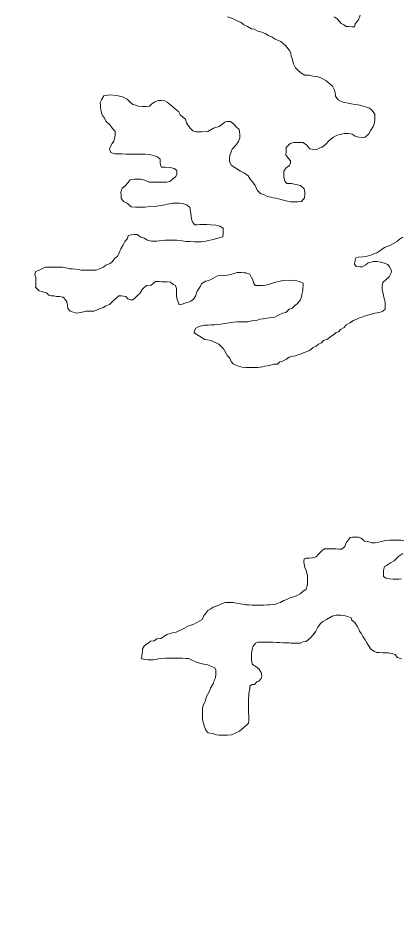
# Model space of a CAD drawing. Extents: x -1643653 to 4543381, y 1624270 to 13878484.
# Drawn here: x 587838 to 588518, y 8907107 to 8908709 of the extents above; entities that cross this region are included whole.
import ezdxf

# ---------------------------------------------------------------- set-up
doc = ezdxf.new("R2010")
doc.units = 0
doc.header["$LTSCALE"] = 200
doc.layers.add('6', color=7, linetype='Continuous', lineweight=13)
doc.layers.add('60', color=7, linetype='Continuous', lineweight=13)

msp = doc.modelspace()

# ---------------------------------------------------------------- linework, layer by layer
at = {"layer": '6'}
for points in [[(588209.8, 8908711.3), (588218.8, 8908708.2), (588227.2, 8908704.2), (588234.2, 8908701.1), (588239.2, 8908697.1), (588245.7, 8908694.1), (588252.6, 8908690), (588257.6, 8908689), (588264.1, 8908685.9), (588271.1, 8908683.9), (588278.1, 8908680.8), (588282.6, 8908677.8), (588289.5, 8908674.7), (588295, 8908671.2), (588305, 8908667.1), (588313, 8908660.3), (588320.4, 8908651.3), (588322.4, 8908647.3), (588323.4, 8908641.3), (588324.8, 8908637.3), (588326.3, 8908631.8), (588327.3, 8908627.8), (588331.2, 8908620.7), (588334.7, 8908616.7), (588340.6, 8908611.7), (588347.6, 8908607.6), (588355.1, 8908607.1), (588361.6, 8908605.5), (588369.6, 8908605), (588377.1, 8908601.9), (588384.6, 8908597.8), (588389, 8908594.3), (588396.5, 8908587.8), (588399.4, 8908581.7), (588401.4, 8908576.7), (588401.8, 8908570.2), (588406.8, 8908563.7), (588412.3, 8908560.6), (588418.3, 8908558.6), (588424.3, 8908557.5), (588430.8, 8908556.5), (588435.8, 8908555.4), (588442.2, 8908554.4), (588447.2, 8908553.4), (588455.2, 8908550.8), (588462.7, 8908548.8), (588467.2, 8908544.7), (588472.1, 8908538.2), (588472.1, 8908534.2), (588472.1, 8908527.2), (588471.5, 8908522.7), (588469, 8908516.2), (588464.9, 8908509.2), (588461.4, 8908503.2), (588454.8, 8908497.2)], [(588446, 8908714.1), (588442.9, 8908706.1), (588437.3, 8908698.6), (588435.8, 8908693.1), (588431.3, 8908693.2), (588425.8, 8908693.7), (588421.3, 8908694.2), (588416.8, 8908696.8), (588412.3, 8908699.3), (588408.4, 8908703.3), (588404.9, 8908707.4), (588399.4, 8908711.4)], [(587990.2, 8908570.4), (587986, 8908563.7), (587983.4, 8908558.5), (587984.3, 8908553.3), (587984.3, 8908548.5), (587985.2, 8908543.7), (587986, 8908539.8), (587987.8, 8908535.8), (587991.3, 8908531), (587993.8, 8908525.3), (588001.3, 8908518.3), (588005.7, 8908512.7), (588010.2, 8908507.2), (588010.2, 8908501.2), (588009.6, 8908497.2), (588008.1, 8908490.2), (588005, 8908485.7), (588002, 8908480.2), (588000, 8908475.7), (588002.4, 8908469.7), (588009.4, 8908467.6), (588016.4, 8908467.1), (588022.9, 8908467.1), (588029.4, 8908467), (588036.4, 8908467), (588045.4, 8908466.9), (588052.4, 8908466.9), (588059.4, 8908466.8), (588063.4, 8908466.8), (588071.4, 8908466.2), (588075.9, 8908465.2), (588080.4, 8908463.7), (588085.4, 8908462.1), (588090.4, 8908458.1), (588090.3, 8908451.6), (588090.8, 8908447.6), (588092.8, 8908443.6), (588099.3, 8908443.5), (588108.3, 8908442.9), (588115.2, 8908441.4), (588119.7, 8908437.9), (588119.7, 8908431.9), (588118.1, 8908426.9), (588111.6, 8908421.9), (588107.6, 8908418.4), (588101.6, 8908417), (588093.1, 8908417), (588084.1, 8908417.1), (588075.1, 8908417.1), (588070.5, 8908417.2), (588062.6, 8908420.7), (588056.1, 8908422.3), (588050.1, 8908422.3), (588044.6, 8908422.3), (588037.1, 8908420.9), (588033.5, 8908416.4), (588028, 8908410.4), (588022.9, 8908406), (588020.4, 8908399), (588020.8, 8908393.5), (588020.8, 8908388.5), (588025.3, 8908382.4), (588031.7, 8908379.4), (588038.7, 8908373.3), (588046.2, 8908372.3), (588050.2, 8908372.2), (588054.7, 8908372.2), (588063.7, 8908372.7), (588072.7, 8908373.6), (588084.2, 8908374.5), (588091.7, 8908375.5), (588098.8, 8908376.4), (588102.8, 8908377.9), (588106.8, 8908378.4), (588112.8, 8908379.3), (588117.3, 8908379.3), (588124.3, 8908379.3), (588130.3, 8908379.2), (588137.8, 8908376.7), (588143.2, 8908372.1), (588144.2, 8908365.6), (588144.7, 8908361.6), (588145.6, 8908355.1), (588146.6, 8908349.1), (588148.5, 8908345.1), (588152, 8908341), (588156, 8908341), (588161, 8908341.5), (588165, 8908341.4), (588173.5, 8908341.4), (588180.5, 8908340.8), (588189.5, 8908340.3), (588196.5, 8908338.7), (588202.5, 8908335.2), (588202.5, 8908331.2), (588202.4, 8908325.2), (588201.9, 8908319.7), (588197.3, 8908318.2), (588184.8, 8908314.8), (588168.8, 8908311.4), (588163.8, 8908310.9)], [(588087.2, 8908562), (588080.7, 8908559.8), (588075, 8908555.9), (588071.2, 8908552.2), (588064.7, 8908551.7), (588058.7, 8908551.7), (588051.7, 8908552.3), (588046.8, 8908553.8), (588041.8, 8908555.4), (588035.8, 8908560.4), (588031.8, 8908564.4), (588024.8, 8908568), (588013.5, 8908571.1), (588000.9, 8908572.4), (587990.2, 8908570.4)], [(588454.8, 8908497.2), (588450.3, 8908496.3), (588443.8, 8908497.3), (588437.3, 8908498.9), (588431.8, 8908502.4), (588425.4, 8908503.4), (588417.3, 8908503.5), (588410.3, 8908502), (588404.8, 8908500.6), (588398.3, 8908497.1), (588394.3, 8908494.1), (588390.2, 8908490.7), (588384.7, 8908484.7), (588378.2, 8908479.2), (588374.1, 8908477.8), (588367.6, 8908474.3), (588363.1, 8908474.8), (588356.6, 8908476.4), (588350.2, 8908483.4), (588343.7, 8908487.5), (588336.7, 8908487.5), (588328.2, 8908487.6), (588321.2, 8908485.6), (588314.1, 8908478.6), (588314.1, 8908471.6), (588314, 8908465.6), (588318.5, 8908459.1), (588321.9, 8908455.1), (588321.9, 8908451.1), (588320.4, 8908446.6), (588314.3, 8908442.6), (588310.3, 8908436.6), (588310.3, 8908432.1), (588310.2, 8908425.1), (588311.7, 8908418.6), (588315.6, 8908414.5), (588323.6, 8908414.5), (588331.6, 8908412.9), (588340.1, 8908410.9), (588346.6, 8908404.8), (588347.5, 8908399.3), (588347.5, 8908394.8), (588347, 8908388.8), (588341.4, 8908382.3), (588334.9, 8908381.9), (588329.9, 8908381.9), (588321.9, 8908382), (588316.9, 8908383), (588307.4, 8908385.6), (588300.9, 8908387.1), (588296.4, 8908388.6), (588291.5, 8908388.9), (588287.1, 8908390), (588281.1, 8908391.5), (588274.7, 8908395.1), (588269.2, 8908396.1), (588262.7, 8908402.7), (588259.3, 8908411.2), (588256.3, 8908415.2), (588250.3, 8908422.3), (588246.9, 8908428.3), (588240.4, 8908432.9), (588233.4, 8908436.4), (588223, 8908443), (588216.5, 8908447.1), (588213.6, 8908453.6), (588213.6, 8908460.1), (588214.1, 8908464.1), (588216.7, 8908471.1), (588218.2, 8908475.6), (588225.3, 8908483.5), (588229.3, 8908489.5), (588231.9, 8908496), (588231.9, 8908502), (588231.5, 8908506.5), (588230.5, 8908510.6), (588225.5, 8908515.6), (588222.1, 8908519.6), (588215.1, 8908524.7), (588209.1, 8908524.7), (588205.1, 8908523.7), (588195, 8908516.3), (588185, 8908512.8), (588175, 8908506.9), (588164.4, 8908506.5), (588154.9, 8908506.5), (588148.5, 8908508.1), (588145, 8908512.1), (588141.5, 8908516.1), (588137.1, 8908522.7), (588135.1, 8908529.2), (588130.6, 8908532.7), (588125.6, 8908536.7), (588123, 8908542.8), (588117.8, 8908546.7), (588113, 8908551.1), (588108.6, 8908554.6), (588102.5, 8908559.4), (588098.6, 8908561.6), (588092.5, 8908562), (588087.2, 8908562)], [(588163.8, 8908310.9), (588157.3, 8908310.9), (588151.3, 8908311), (588143.3, 8908311.5), (588137.3, 8908311.6), (588132.8, 8908312.1), (588125.8, 8908313.2), (588119.8, 8908313.7), (588114.3, 8908313.7), (588110.3, 8908313.8), (588104.3, 8908313.8), (588098.3, 8908313.8), (588092.8, 8908313.4), (588084.2, 8908311.9), (588080.2, 8908312), (588074.8, 8908312), (588067.8, 8908313.5), (588061.8, 8908317.1), (588055.8, 8908319.1), (588049.3, 8908323.7), (588044.8, 8908323.7), (588038.8, 8908323.2), (588033.3, 8908321.8), (588032.3, 8908316.8), (588027.7, 8908311.3), (588024.7, 8908305.3), (588020.6, 8908298.3), (588017.6, 8908291.3), (588014.5, 8908284.8), (588009.5, 8908281.9), (588005.4, 8908275.9), (588001.4, 8908271.9), (587993.9, 8908269), (587989.3, 8908265.5), (587982.3, 8908262.5), (587976.3, 8908260.6), (587970.3, 8908260.1), (587966.3, 8908260.1), (587962.3, 8908260.2), (587957.8, 8908260.2), (587953.8, 8908260.2), (587949.8, 8908260.2), (587944.8, 8908261.3), (587934.2, 8908262.6), (587929.8, 8908262.6), (587922.3, 8908264.7), (587916.8, 8908265.7), (587910.8, 8908265.7), (587906.8, 8908265.8), (587902.3, 8908265.8), (587895.8, 8908265.8), (587890.2, 8908265.9), (587886.2, 8908265.4), (587882.2, 8908263.9), (587875.2, 8908260.4), (587868.7, 8908258), (587867.6, 8908252), (587869.1, 8908247.5), (587869.1, 8908241), (587869, 8908237), (587869, 8908233), (587868.5, 8908229.8)], [(588475.3, 8908291.3), (588480.8, 8908294.8), (588489.3, 8908300.7), (588498.9, 8908304.2), (588503.9, 8908307.2), (588511.9, 8908311.6), (588516, 8908315.6), (588522, 8908319.1)], [(588160, 8908142.7), (588169.5, 8908137.1), (588174, 8908136.1), (588180.5, 8908135), (588184.9, 8908133), (588189.9, 8908131), (588194.4, 8908128.4), (588198.9, 8908124.4), (588202.8, 8908120.4), (588205.3, 8908116.3), (588207.8, 8908111.8), (588210.2, 8908107.8), (588214.2, 8908103.8), (588216.7, 8908097.8), (588220.2, 8908093.7), (588224.6, 8908091.2), (588231.6, 8908088.6), (588236.1, 8908087.6), (588242.6, 8908087.1), (588246.6, 8908087), (588253.1, 8908087), (588257.1, 8908087), (588264.1, 8908087.4), (588272.1, 8908088.4), (588276.6, 8908089.3), (588285.2, 8908090.8), (588291.7, 8908093.2), (588298.7, 8908093.2), (588303.2, 8908097.2), (588307.7, 8908098.2), (588314.8, 8908102.1), (588319.8, 8908105.6), (588326.8, 8908107), (588330.8, 8908108), (588334.8, 8908109.5), (588338.8, 8908110.5), (588343.3, 8908112.4), (588347.9, 8908114.4), (588354.4, 8908116.9), (588358.4, 8908119.3), (588362.4, 8908122.8), (588367.5, 8908124.8), (588372, 8908128.8), (588377, 8908131.2), (588381, 8908135.2), (588388.1, 8908137.7), (588392.1, 8908141.2), (588398.6, 8908145.1), (588403.2, 8908149.1), (588407.2, 8908150.6), (588411.2, 8908154.6), (588417.7, 8908158.5), (588421.3, 8908163), (588427.8, 8908166.4), (588434.3, 8908170.9), (588440.9, 8908173.9), (588444.9, 8908175.3), (588448.9, 8908176.8), (588455.4, 8908179.3), (588459.4, 8908180.3), (588465.9, 8908182.2), (588471.9, 8908183.7), (588476, 8908184.2), (588482, 8908185.6), (588486, 8908187.1), (588490.5, 8908191.1), (588490.6, 8908197.6), (588490.1, 8908203.6), (588489.1, 8908208.1), (588487.7, 8908214.6), (588486.7, 8908218.6), (588485.3, 8908225.2), (588485.3, 8908229.2), (588485.3, 8908233.2), (588486.4, 8908238.2), (588492.9, 8908244.1), (588497.5, 8908248.6), (588501.5, 8908256.6), (588501.1, 8908261.1), (588498.1, 8908266.1), (588495.1, 8908270.2), (588488.6, 8908272.7), (588482.6, 8908274.7), (588476.2, 8908275.8), (588469.6, 8908275.8), (588465.6, 8908274.4), (588460.1, 8908273.4), (588456.1, 8908269.9), (588449.6, 8908266.4), (588445.6, 8908266.5), (588439.1, 8908267), (588436.1, 8908271), (588436.6, 8908275.1), (588438.2, 8908282.1), (588442.2, 8908283.5), (588450.7, 8908284), (588458.2, 8908285.4), (588462.7, 8908286.4), (588466.7, 8908287.9), (588471.2, 8908289.8), (588475.3, 8908291.3)], [(587962.8, 8908187.6), (587966.8, 8908187.5), (587972.2, 8908187.5), (587976.8, 8908189), (587982.8, 8908192.4), (587989.3, 8908193.9), (587993.8, 8908196.9), (587999.9, 8908199.3), (588006.9, 8908205.8), (588010.9, 8908209.3), (588017, 8908214.7), (588021.5, 8908214.7), (588029, 8908213.2), (588032.9, 8908209.1), (588037.9, 8908207.6), (588041.9, 8908207.6), (588046, 8908211), (588050, 8908215.5), (588054, 8908219), (588058.1, 8908226), (588062.1, 8908229.5), (588066.1, 8908232.9), (588074.2, 8908233.9), (588081.7, 8908240.3), (588088.2, 8908240.3), (588093.2, 8908239.8), (588097.7, 8908239.7), (588102.7, 8908239.7), (588108.7, 8908238.7), (588113.2, 8908235.1), (588117.7, 8908233.1), (588119.6, 8908227.6), (588119.6, 8908223.6), (588119.6, 8908218.1), (588119.5, 8908214.1), (588120.5, 8908208), (588122, 8908204), (588123.9, 8908198.5), (588127.9, 8908199), (588135.9, 8908201.9), (588140.5, 8908203.4), (588145, 8908204.9), (588149.5, 8908208.8), (588153, 8908213.8), (588156.1, 8908222.8), (588160.7, 8908229.8), (588164.2, 8908236.8), (588171.2, 8908240.8), (588176.8, 8908241.7), (588183.8, 8908245.7), (588192.3, 8908250.1), (588201.8, 8908250.6), (588205.8, 8908250.5), (588209.8, 8908251.5), (588216.9, 8908253), (588221.4, 8908254.4), (588227.4, 8908255.9), (588234.4, 8908255.9), (588238.9, 8908255.8), (588242.9, 8908255.8), (588249.9, 8908253.2), (588252.8, 8908247.2), (588254.8, 8908243.2), (588256.3, 8908237.7), (588259.2, 8908233.2)], [(588259.2, 8908233.2), (588267.7, 8908233.1), (588273.7, 8908233.1), (588278.2, 8908233.5), (588282.8, 8908235), (588293.8, 8908238.4), (588308.3, 8908241.8), (588320.8, 8908242.3), (588331.8, 8908242.2), (588339.3, 8908239.6), (588344.3, 8908237.1), (588344.3, 8908233.1), (588344.2, 8908228.1), (588343.7, 8908224.1), (588342.1, 8908217.1), (588341.6, 8908212.6), (588339.1, 8908207.1), (588334, 8908200.6), (588330, 8908197.6), (588325, 8908192.7), (588319.9, 8908191.2), (588313.9, 8908184.7), (588308.4, 8908183.8), (588300.8, 8908180.3), (588294.3, 8908176.8), (588284.3, 8908175.4), (588273.3, 8908174), (588267.8, 8908173), (588263.3, 8908171.6), (588255.8, 8908170.6), (588251.2, 8908169.6), (588246.2, 8908168.2), (588239.2, 8908168.2), (588233.2, 8908168.2), (588226.7, 8908168.3), (588220.7, 8908167.8), (588216.7, 8908167.3)], [(587868.5, 8908229.8), (587875.3, 8908223.7), (587880.4, 8908222.4), (587884.3, 8908220.8), (587888, 8908220.1), (587892.4, 8908216.1), (587896.9, 8908214.5), (587901.4, 8908214.5), (587905.9, 8908213.5), (587910.4, 8908213.4), (587917.9, 8908212.4), (587921.9, 8908207.8), (587924.4, 8908203.8), (587925.3, 8908197.8), (587926.3, 8908192.3), (587930.2, 8908187.5), (587930.2, 8908187.5), (587930.2, 8908187.5), (587930.2, 8908187.5), (587941.7, 8908183.6), (587941.7, 8908183.6), (587941.7, 8908183.6), (587951.7, 8908185.6), (587958.8, 8908187.6), (587962.8, 8908187.6)], [(588216.7, 8908167.3), (588212.7, 8908166.4), (588206.7, 8908165.4), (588202.2, 8908164.9), (588193.7, 8908163.5), (588186.7, 8908163), (588180.2, 8908163.1), (588175.7, 8908162.6), (588169.7, 8908162.2), (588163.6, 8908161.2), (588159.1, 8908160.2), (588153.6, 8908157.2), (588151.1, 8908152.8), (588151, 8908148.8), (588160, 8908142.7)], [(588523.4, 8907779.3), (588518.4, 8907779.8), (588511.9, 8907779.8), (588505.4, 8907779.9), (588501.4, 8907779.9), (588497.4, 8907779.9), (588491.4, 8907779), (588483.4, 8907777.5), (588479.3, 8907776.1), (588472.8, 8907775.1), (588466.3, 8907775.2), (588459.8, 8907777.2), (588453.8, 8907778.2), (588447.4, 8907783.3), (588442.9, 8907785.3), (588436.4, 8907785.4), (588432.4, 8907785.4), (588428.4, 8907784.4), (588424.8, 8907779.9), (588421.3, 8907774.9), (588418.8, 8907768.4), (588413.2, 8907764), (588407.7, 8907764), (588403.2, 8907764.6), (588399.2, 8907764.6), (588395.2, 8907764.6), (588389.2, 8907764.6), (588382.7, 8907764.2), (588378.2, 8907761.2), (588371.6, 8907754.7), (588367.6, 8907750.3), (588361.1, 8907748.3), (588355.1, 8907747.8), (588350.1, 8907747.9), (588346.1, 8907746.4), (588346, 8907741.4), (588346.5, 8907737.4), (588347.5, 8907731.4), (588349.9, 8907725.8), (588350.9, 8907721.8), (588352.3, 8907716.3), (588352.3, 8907709.8), (588352.2, 8907702.8), (588351.7, 8907698.3), (588349.7, 8907692.8), (588344.1, 8907688.3), (588339.1, 8907684.4), (588332.6, 8907680.9), (588325.5, 8907678.4), (588319.5, 8907676.5), (588315.5, 8907674.5), (588310, 8907672.5), (588304, 8907669.1), (588299.9, 8907667.6), (588295.4, 8907666.1), (588291.4, 8907665.2), (588284.9, 8907664.7), (588280.9, 8907664.7), (588273.9, 8907664.3), (588268.4, 8907664.3), (588262.4, 8907664.3), (588257.4, 8907664.4), (588253.4, 8907664.4), (588247.9, 8907664.9), (588242.4, 8907665), (588236.9, 8907666), (588232.4, 8907666.5), (588225.9, 8907667.6), (588219.9, 8907668.6), (588215.9, 8907668.7), (588211.9, 8907668.7)], [(588519.4, 8907711.2), (588514.9, 8907710.2), (588508.4, 8907710.3), (588504.4, 8907710.3), (588497.9, 8907710.8), (588491.9, 8907712.4), (588487.4, 8907715.4), (588487.4, 8907721.9), (588487.5, 8907725.9), (588489, 8907732.9), (588493, 8907734.9), (588500.1, 8907739.4), (588506.1, 8907743.3), (588510.6, 8907747.3), (588514.7, 8907751.3), (588521.7, 8907755.8)], [(588211.9, 8907668.7), (588205.9, 8907668.7), (588201.4, 8907667.2), (588196.9, 8907665.3), (588190.4, 8907662.3), (588184.3, 8907660.8), (588180.3, 8907657.9), (588174.8, 8907654.9), (588171.2, 8907649.9), (588167.7, 8907645.4), (588164.7, 8907638.4), (588160.7, 8907636.5), (588156.6, 8907634), (588150.1, 8907630.5), (588144.6, 8907628.6), (588140.6, 8907627.1), (588136.6, 8907625.1), (588132.5, 8907622.6), (588128.5, 8907620.2), (588124.5, 8907619.2), (588118.5, 8907616.2), (588112, 8907614.8), (588106.5, 8907613.3), (588102.4, 8907611.8), (588096.4, 8907607.9), (588091.4, 8907604.9), (588084.4, 8907604.4), (588079.8, 8907600.9), (588072.8, 8907600), (588068.8, 8907596.5), (588062.3, 8907592.6), (588058.7, 8907586.6), (588058.7, 8907582.6), (588057.1, 8907568.6)], [(588231.2, 8907439.7), (588243.3, 8907449.7), (588247.3, 8907454.1), (588247.8, 8907458.6), (588247.9, 8907463.2), (588247.9, 8907467.7), (588247.4, 8907471.7), (588247.5, 8907476.2), (588247.5, 8907480.7), (588247.5, 8907484.7), (588247.6, 8907489.2), (588247.6, 8907493.7), (588247.6, 8907498.2), (588247.7, 8907502.2), (588248.2, 8907506.2), (588248.7, 8907510.2), (588249.8, 8907514.7), (588249.8, 8907520.2), (588253.8, 8907522.7), (588257.8, 8907522.7), (588261.9, 8907527.7), (588265.9, 8907529.1), (588269.9, 8907533.6), (588271, 8907538.1), (588270, 8907544.1), (588266, 8907550.7), (588260.1, 8907554.7), (588254.6, 8907558.7), (588253.1, 8907562.8), (588252.7, 8907566.8), (588252.7, 8907571.3), (588252.7, 8907577.8), (588253.8, 8907585.3), (588255.3, 8907589.8), (588259.9, 8907596.8), (588263.9, 8907598.2), (588267.9, 8907598.2), (588271.9, 8907598.2), (588275.9, 8907598.2), (588282.9, 8907598.1), (588286.9, 8907598.1), (588290.9, 8907598.1), (588297.9, 8907597.5), (588302.4, 8907597.5), (588308.9, 8907596.9), (588312.9, 8907596.9), (588319.4, 8907596.9), (588323.4, 8907596.8), (588327.4, 8907596.8), (588332.9, 8907596.8), (588339.9, 8907596.7), (588343.9, 8907598.7), (588350, 8907599.7), (588354.5, 8907603.6), (588358.5, 8907607.1), (588364.1, 8907613.6), (588367.1, 8907618.1), (588370.7, 8907625.1), (588375.2, 8907631.6), (588379.7, 8907635), (588385.8, 8907638.5), (588396.3, 8907644.4), (588403.3, 8907646.4), (588407.3, 8907646.4), (588411.8, 8907646.3), (588416.8, 8907645.8), (588423.8, 8907644.2), (588429.8, 8907641.7), (588431.3, 8907637.7), (588436.7, 8907633.1), (588440.7, 8907626.6), (588443.2, 8907622.6), (588444.6, 8907617.6), (588448.1, 8907613), (588450.6, 8907608.5), (588455, 8907602.5), (588458, 8907596.9), (588460.9, 8907592.4), (588464.9, 8907585.9), (588471.4, 8907581.8), (588475.8, 8907579.8), (588479.9, 8907579.8), (588486.8, 8907579.2), (588491.4, 8907579.2), (588496.4, 8907579.2), (588503.8, 8907577.6), (588508.3, 8907576.6), (588512.3, 8907571.1), (588519.3, 8907568.5)], [(588057.1, 8907568.6), (588069.1, 8907567), (588074.1, 8907566.9), (588078.1, 8907566.9), (588082.6, 8907567.4), (588087.1, 8907568.4), (588091.6, 8907569.3), (588100.1, 8907569.8), (588105.6, 8907569.7), (588109.6, 8907569.7), (588116.6, 8907569.7), (588122.6, 8907569.6), (588129.6, 8907569.6), (588136.6, 8907569.5), (588141.1, 8907569), (588145.6, 8907567), (588153.1, 8907563.4), (588160.1, 8907560.9), (588168.1, 8907559.3), (588175.1, 8907557.8), (588182.5, 8907554.2), (588187, 8907553.2), (588189, 8907549.2), (588189.5, 8907545.2), (588189.4, 8907541.2), (588188.9, 8907535.1), (588186.3, 8907530.2), (588185.3, 8907525.2), (588179.7, 8907516.7), (588178.7, 8907512.2), (588175.2, 8907505.7), (588172.1, 8907500.7), (588171.1, 8907493.7), (588166.5, 8907486.2), (588165.5, 8907480.2), (588165.4, 8907476.2), (588165.4, 8907469.7), (588165.3, 8907465.7), (588165.8, 8907460.2), (588166.8, 8907456.2), (588167.7, 8907451.7), (588169.2, 8907447.7), (588171.7, 8907441.6), (588175.6, 8907437.1), (588183.1, 8907435.5), (588190.6, 8907433.5), (588195.1, 8907433), (588199.1, 8907432.9), (588203.1, 8907432.9), (588210.1, 8907432.9), (588217.1, 8907433.3), (588231.2, 8907439.7)]]:
    msp.add_lwpolyline(points, dxfattribs=at)
at = {"layer": '60', "lineweight": 25}
msp.add_spline([(814781, 9009175.5), (814787.2, 9009173.4), (814796.9, 9009173.4), (814799.4, 9009172.4), (814805.1, 9009174.5), (814805.6, 9009176.5), (814811.7, 9009179.5), (814811.7, 9009179.5), (814801.5, 9009181), (814790.7, 9009181.5), (814784.1, 9009183.1), (814777.4, 9009185.1), (814778.4, 9009175.5)], degree=3, dxfattribs=at)

doc.saveas('drawing.dxf')
